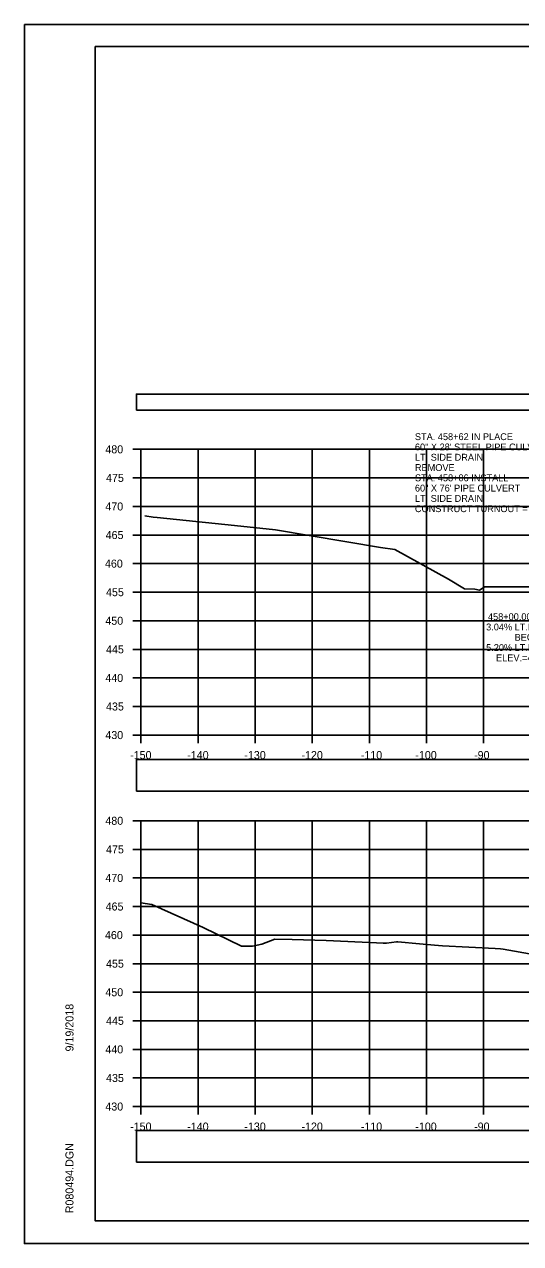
# Model space of a CAD drawing. Extents: x 1376273 to 1384221, y 378927 to 384592.
# Drawn here: x 1383887.5 to 1383974.4, y 380111.8 to 380325.2 of the extents above; entities that cross this region are included whole.
import ezdxf

# ---------------------------------------------------------------- set-up
doc = ezdxf.new("R2010")
doc.units = 0
for name, color, linetype in [('R_Axis', 7, 'Continuous'), ('R_Axis Annot', 7, 'Continuous'), ('R_Border', 7, 'Continuous'), ('R_Drive', 7, 'Continuous'), ('R_Exist Surface', 7, 'Continuous'), ('R_Grid', 7, 'Continuous'), ('R_No Plot', 7, 'Continuous'), ('R_Xsect Elev', 7, 'Continuous')]:
    doc.layers.add(name, color=color, linetype=linetype)

msp = doc.modelspace()

# ---------------------------------------------------------------- linework, layer by layer
at = {"layer": 'R_Axis'}
for p, q in [((1383906.51, 380250.82), (1383907.91, 380250.82)), ((1383907.91, 380200.82), (1383907.91, 380250.82)), ((1383906.51, 380245.82), (1383907.91, 380245.82)), ((1383906.51, 380240.82), (1383907.91, 380240.82)), ((1383906.51, 380235.82), (1383907.91, 380235.82)), ((1383906.51, 380230.82), (1383907.91, 380230.82)), ((1383906.51, 380225.82), (1383907.91, 380225.82)), ((1383906.51, 380220.82), (1383907.91, 380220.82)), ((1383906.51, 380215.82), (1383907.91, 380215.82)), ((1383906.51, 380210.82), (1383907.91, 380210.82)), ((1383906.51, 380205.82), (1383907.91, 380205.82)), ((1383906.51, 380200.82), (1383907.91, 380200.82)), ((1383907.91, 380200.82), (1384207.91, 380200.82)), ((1383907.91, 380199.42), (1383907.91, 380200.82)), ((1383917.91, 380199.42), (1383917.91, 380200.82)), ((1383927.91, 380199.42), (1383927.91, 380200.82)), ((1383937.91, 380199.42), (1383937.91, 380200.82)), ((1383947.91, 380199.42), (1383947.91, 380200.82)), ((1383957.91, 380199.42), (1383957.91, 380200.82)), ((1383967.91, 380199.42), (1383967.91, 380200.82)), ((1383906.51, 380185.82), (1383907.91, 380185.82)), ((1383907.91, 380135.82), (1383907.91, 380185.82)), ((1383906.51, 380180.82), (1383907.91, 380180.82)), ((1383906.51, 380175.82), (1383907.91, 380175.82)), ((1383906.51, 380170.82), (1383907.91, 380170.82)), ((1383906.51, 380165.82), (1383907.91, 380165.82)), ((1383906.51, 380160.82), (1383907.91, 380160.82)), ((1383906.51, 380155.82), (1383907.91, 380155.82)), ((1383906.51, 380150.82), (1383907.91, 380150.82)), ((1383906.51, 380145.82), (1383907.91, 380145.82)), ((1383906.51, 380140.82), (1383907.91, 380140.82)), ((1383906.51, 380135.82), (1383907.91, 380135.82)), ((1383907.91, 380135.82), (1384207.91, 380135.82)), ((1383907.91, 380134.42), (1383907.91, 380135.82)), ((1383917.91, 380134.42), (1383917.91, 380135.82)), ((1383927.91, 380134.42), (1383927.91, 380135.82)), ((1383937.91, 380134.42), (1383937.91, 380135.82)), ((1383947.91, 380134.42), (1383947.91, 380135.82)), ((1383957.91, 380134.42), (1383957.91, 380135.82)), ((1383967.91, 380134.42), (1383967.91, 380135.82))]:
    msp.add_line(p, q, dxfattribs=at)
at = {"layer": 'R_Axis Annot'}
for points in [[(1383907.13, 380257.67), (1384208.93, 380257.67), (1384208.93, 380260.49), (1383907.13, 380260.49)], [(1383907.13, 380191.03), (1384208.93, 380191.03), (1384208.93, 380196.55), (1383907.13, 380196.55)], [(1383907.13, 380126.09), (1384208.93, 380126.09), (1384208.93, 380131.61), (1383907.13, 380131.61)]]:
    msp.add_lwpolyline(points, close=True, dxfattribs=at)
at = {"layer": 'R_Border'}
for p, q in [((1383899.91, 380321.28), (1384216.09, 380321.28)), ((1383899.91, 380115.82), (1383899.91, 380321.28)), ((1383899.91, 380115.82), (1383899.91, 380115.82)), ((1384216.09, 380115.82), (1383899.91, 380115.82))]:
    msp.add_line(p, q, dxfattribs=at)
at = {"layer": 'R_Exist Surface'}
for points in [[(1383908.58, 380239.16), (1383910.04, 380238.97), (1383910.74, 380238.87), (1383924.31, 380237.47), (1383931.49, 380236.71), (1383949.86, 380233.66), (1383952.36, 380233.27), (1383961.77, 380228.11), (1383964.6, 380226.42), (1383966.38, 380226.33), (1383967.17, 380226.2), (1383967.67, 380226.46), (1383968.05, 380226.76), (1383973.87, 380226.73), (1383976.61, 380226.73)], [(1383907.91, 380171.45), (1383909.81, 380171.19), (1383918.81, 380167.14), (1383925.51, 380163.87), (1383926.05, 380163.87), (1383927.46, 380163.9), (1383929.08, 380164.24), (1383931.33, 380165.09), (1383934.4, 380165.03), (1383940.32, 380164.88), (1383949.16, 380164.46), (1383950.33, 380164.41), (1383950.8, 380164.39), (1383950.9, 380164.41), (1383952.68, 380164.64), (1383952.91, 380164.63), (1383956.69, 380164.3), (1383959.34, 380164.08), (1383960.74, 380163.95), (1383969.97, 380163.49), (1383970.9, 380163.42), (1383971.34, 380163.37), (1383976.94, 380162.38)]]:
    msp.add_lwpolyline(points, dxfattribs=at)
at = {"layer": 'R_Grid'}
for p, q in [((1383907.91, 380250.82), (1384207.91, 380250.82)), ((1383907.91, 380200.82), (1383907.91, 380250.82)), ((1383917.91, 380200.82), (1383917.91, 380250.82)), ((1383927.91, 380200.82), (1383927.91, 380250.82)), ((1383937.91, 380200.82), (1383937.91, 380250.82)), ((1383947.91, 380200.82), (1383947.91, 380250.82)), ((1383957.91, 380200.82), (1383957.91, 380250.82)), ((1383967.91, 380200.82), (1383967.91, 380250.82)), ((1383907.91, 380245.82), (1384207.91, 380245.82)), ((1383907.91, 380240.82), (1384207.91, 380240.82)), ((1383907.91, 380235.82), (1384207.91, 380235.82)), ((1383907.91, 380230.82), (1384207.91, 380230.82)), ((1383907.91, 380225.82), (1384207.91, 380225.82)), ((1383907.91, 380220.82), (1384207.91, 380220.82)), ((1383907.91, 380215.82), (1384207.91, 380215.82)), ((1383907.91, 380210.82), (1384207.91, 380210.82)), ((1383907.91, 380205.82), (1384207.91, 380205.82)), ((1383907.91, 380200.82), (1384207.91, 380200.82)), ((1383907.91, 380185.82), (1384207.91, 380185.82)), ((1383907.91, 380135.82), (1383907.91, 380185.82)), ((1383917.91, 380135.82), (1383917.91, 380185.82)), ((1383927.91, 380135.82), (1383927.91, 380185.82)), ((1383937.91, 380135.82), (1383937.91, 380185.82)), ((1383947.91, 380135.82), (1383947.91, 380185.82)), ((1383957.91, 380135.82), (1383957.91, 380185.82)), ((1383967.91, 380135.82), (1383967.91, 380185.82)), ((1383907.91, 380180.82), (1384207.91, 380180.82)), ((1383907.91, 380175.82), (1384207.91, 380175.82)), ((1383907.91, 380170.82), (1384207.91, 380170.82)), ((1383907.91, 380165.82), (1384207.91, 380165.82)), ((1383907.91, 380160.82), (1384207.91, 380160.82)), ((1383907.91, 380155.82), (1384207.91, 380155.82)), ((1383907.91, 380150.82), (1384207.91, 380150.82)), ((1383907.91, 380145.82), (1384207.91, 380145.82)), ((1383907.91, 380140.82), (1384207.91, 380140.82)), ((1383907.91, 380135.82), (1384207.91, 380135.82))]:
    msp.add_line(p, q, dxfattribs=at)
at = {"layer": 'R_No Plot'}
for p, q in [((1383887.51, 380325.17), (1384220.84, 380325.17)), ((1383887.51, 380111.84), (1384220.84, 380111.84))]:
    msp.add_line(p, q, dxfattribs=at)
for points in [[(1383887.5, 380325.17), (1384220.84, 380325.17), (1384220.84, 380111.84), (1383887.5, 380111.84)], [(1384133.83, 380321.28), (1384133.83, 380311.4), (1384169.56, 380311.4), (1384169.56, 380308.48), (1384192.76, 380308.48), (1384192.76, 380284.15), (1384216.09, 380284.15), (1384216.09, 380115.82), (1383899.91, 380115.82), (1383899.91, 380321.28)]]:
    msp.add_lwpolyline(points, close=True, dxfattribs=at)

# ---------------------------------------------------------------- texts
at = {"layer": 'R_Axis Annot'}
for s, p in [('480', (1383901.68, 380250.12)), ('475', (1383901.8, 380245.12)), ('470', (1383901.68, 380240.12)), ('465', (1383901.73, 380235.12)), ('460', (1383901.61, 380230.12)), ('455', (1383901.8, 380225.12)), ('450', (1383901.68, 380220.12)), ('445', (1383901.8, 380215.12)), ('440', (1383901.68, 380210.12)), ('435', (1383901.8, 380205.12)), ('430', (1383901.68, 380200.12)), ('-150', (1383906.02, 380196.62)), ('-140', (1383916.02, 380196.62)), ('-130', (1383926.02, 380196.62)), ('-120', (1383936.02, 380196.62)), ('-110', (1383946.41, 380196.62)), ('-100', (1383955.96, 380196.62)), ('-90', (1383966.25, 380196.62)), ('480', (1383901.68, 380185.12)), ('475', (1383901.8, 380180.12)), ('470', (1383901.68, 380175.12)), ('465', (1383901.73, 380170.12)), ('460', (1383901.61, 380165.12)), ('455', (1383901.8, 380160.12)), ('450', (1383901.68, 380155.12)), ('445', (1383901.8, 380150.12)), ('440', (1383901.68, 380145.12)), ('435', (1383901.8, 380140.12)), ('430', (1383901.68, 380135.12)), ('-150', (1383906.02, 380131.62)), ('-140', (1383916.02, 380131.62)), ('-130', (1383926.02, 380131.62)), ('-120', (1383936.02, 380131.62)), ('-110', (1383946.41, 380131.62)), ('-100', (1383955.96, 380131.62)), ('-90', (1383966.25, 380131.62))]:
    msp.add_text(s, height=1.4, dxfattribs=at).set_placement(p)
at = {"layer": 'R_Border'}
for s, p in [('9/19/2018', (1383896.1, 380145.46)), ('R080494.DGN', (1383896.1, 380117.14))]:
    msp.add_text(s, height=1.4, rotation=90, dxfattribs=at).set_placement(p)
at = {"layer": 'R_Drive'}
for s, p in [('STA. 458+62 IN PLACE', (1383955.89, 380252.43)), ('60" X 28\' STEEL PIPE CULVERT', (1383955.89, 380250.63)), ('LT. SIDE DRAIN', (1383955.89, 380248.83)), ('REMOVE', (1383955.89, 380247.03)), ('STA. 458+06 INSTALL', (1383955.89, 380245.23)), ('60" X 76\' PIPE CULVERT', (1383955.89, 380243.43)), ('LT. SIDE DRAIN', (1383955.89, 380241.63)), ('CONSTRUCT TURNOUT = 325 CU. YDS. COMP. EMB.', (1383955.89, 380239.83))]:
    msp.add_text(s, height=1.2, dxfattribs=at).set_placement(p)
at = {"layer": 'R_Xsect Elev'}
for s, p in [('458+00.00 END', (1383968.68, 380220.93)), ('3.04% LT.DT.GD.', (1383968.36, 380219.13)), ('5.20% LT.DT.GD.', (1383968.36, 380215.53)), ('BEGIN', (1383973.34, 380217.33)), ('ELEV.=444.10', (1383970.1, 380213.73))]:
    msp.add_text(s, height=1.2, rotation=360, dxfattribs=at).set_placement(p)

doc.saveas('drawing.dxf')
